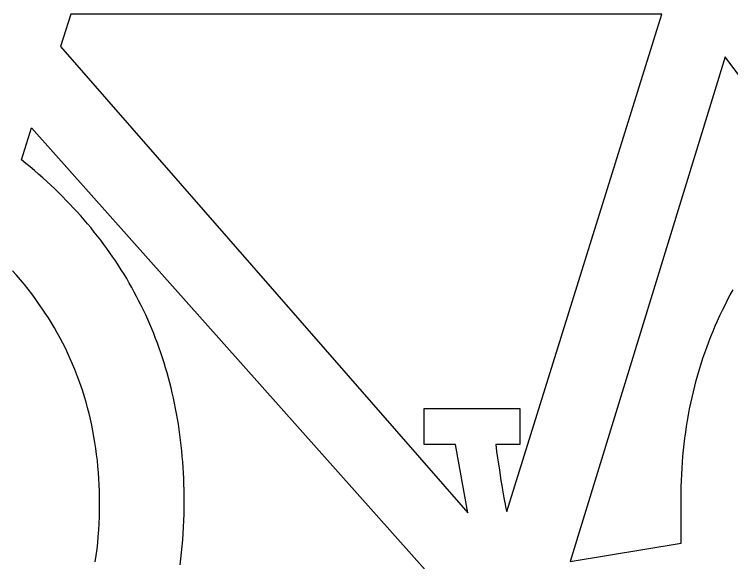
# Model space of a CAD drawing. Extents: x 99958 to 100176, y 99935 to 100011.
# Drawn here: x 100085.445 to 100085.5111, y 99943.4958 to 99943.5463 of the extents above; entities that cross this region are included whole.
import ezdxf

# ---------------------------------------------------------------- set-up
doc = ezdxf.new("R2010")
doc.units = 0
doc.layers.add('TR_SN_ConstructionSigns', color=7, linetype='Continuous')

msp = doc.modelspace()

# ---------------------------------------------------------------- linework, layer by layer
at = {"layer": 'TR_SN_ConstructionSigns'}
for p, q in [((100085.450215, 99943.546292), (100085.449284, 99943.543322)), ((100085.504779, 99943.546292), (100085.450215, 99943.546292)), ((100085.490449, 99943.50045), (100085.504779, 99943.546292)), ((100085.449284, 99943.543322), (100085.486874, 99943.500321)), ((100085.510618, 99943.54238), (100085.496308, 99943.495831)), ((100085.51916, 99943.530796), (100085.510618, 99943.54238)), ((100085.445676, 99943.532869), (100085.446607, 99943.535839)), ((100085.446607, 99943.535839), (100085.485241, 99943.49248)), ((100085.446079, 99943.532544), (100085.445676, 99943.532869)), ((100085.446477, 99943.532216), (100085.446079, 99943.532544)), ((100085.446869, 99943.531885), (100085.446477, 99943.532216)), ((100085.447255, 99943.531551), (100085.446869, 99943.531885)), ((100085.447636, 99943.531214), (100085.447255, 99943.531551)), ((100085.448012, 99943.530875), (100085.447636, 99943.531214)), ((100085.448382, 99943.530533), (100085.448012, 99943.530875)), ((100085.448746, 99943.530189), (100085.448382, 99943.530533)), ((100085.449106, 99943.529841), (100085.448746, 99943.530189)), ((100085.449459, 99943.529491), (100085.449106, 99943.529841)), ((100085.449807, 99943.529138), (100085.449459, 99943.529491)), ((100085.45015, 99943.528783), (100085.449807, 99943.529138)), ((100085.450487, 99943.528424), (100085.45015, 99943.528783)), ((100085.450819, 99943.528063), (100085.450487, 99943.528424)), ((100085.451145, 99943.527699), (100085.450819, 99943.528063)), ((100085.451466, 99943.527333), (100085.451145, 99943.527699)), ((100085.451781, 99943.526964), (100085.451466, 99943.527333)), ((100085.452091, 99943.526592), (100085.451781, 99943.526964)), ((100085.452395, 99943.526217), (100085.452091, 99943.526592)), ((100085.452694, 99943.525839), (100085.452395, 99943.526217)), ((100085.452987, 99943.525459), (100085.452694, 99943.525839)), ((100085.453275, 99943.525076), (100085.452987, 99943.525459)), ((100085.453558, 99943.524691), (100085.453275, 99943.525076)), ((100085.453835, 99943.524302), (100085.453558, 99943.524691)), ((100085.454106, 99943.523911), (100085.453835, 99943.524302)), ((100085.454372, 99943.523517), (100085.454106, 99943.523911)), ((100085.454632, 99943.523121), (100085.454372, 99943.523517)), ((100085.454887, 99943.522722), (100085.454632, 99943.523121)), ((100085.455137, 99943.522319), (100085.454887, 99943.522722)), ((100085.445226, 99943.522226), (100085.444857, 99943.522643)), ((100085.445586, 99943.521805), (100085.445226, 99943.522226)), ((100085.455381, 99943.521915), (100085.455137, 99943.522319)), ((100085.445938, 99943.521379), (100085.445586, 99943.521805)), ((100085.446281, 99943.52095), (100085.445938, 99943.521379)), ((100085.455619, 99943.521507), (100085.455381, 99943.521915)), ((100085.455852, 99943.521097), (100085.455619, 99943.521507)), ((100085.446616, 99943.520517), (100085.446281, 99943.52095)), ((100085.45608, 99943.520684), (100085.455852, 99943.521097)), ((100085.456302, 99943.520268), (100085.45608, 99943.520684)), ((100085.511086, 99943.520419), (100085.511342, 99943.520886)), ((100085.446942, 99943.52008), (100085.446616, 99943.520517)), ((100085.447259, 99943.519639), (100085.446942, 99943.52008)), ((100085.456518, 99943.51985), (100085.456302, 99943.520268)), ((100085.510837, 99943.519949), (100085.511086, 99943.520419)), ((100085.447567, 99943.519194), (100085.447259, 99943.519639)), ((100085.45673, 99943.519429), (100085.456518, 99943.51985)), ((100085.456935, 99943.519005), (100085.45673, 99943.519429)), ((100085.510361, 99943.518999), (100085.510596, 99943.519476)), ((100085.510596, 99943.519476), (100085.510837, 99943.519949)), ((100085.447867, 99943.518745), (100085.447567, 99943.519194)), ((100085.448158, 99943.518292), (100085.447867, 99943.518745)), ((100085.457135, 99943.518578), (100085.456935, 99943.519005)), ((100085.510133, 99943.51852), (100085.510361, 99943.518999)), ((100085.44844, 99943.517836), (100085.448158, 99943.518292)), ((100085.45733, 99943.518149), (100085.457135, 99943.518578)), ((100085.457519, 99943.517717), (100085.45733, 99943.518149)), ((100085.509699, 99943.517552), (100085.509912, 99943.518037)), ((100085.509912, 99943.518037), (100085.510133, 99943.51852)), ((100085.448714, 99943.517375), (100085.44844, 99943.517836)), ((100085.448979, 99943.516911), (100085.448714, 99943.517375)), ((100085.457703, 99943.517282), (100085.457519, 99943.517717)), ((100085.509492, 99943.517063), (100085.509699, 99943.517552)), ((100085.449235, 99943.516442), (100085.448979, 99943.516911)), ((100085.457881, 99943.516844), (100085.457703, 99943.517282)), ((100085.458054, 99943.516404), (100085.457881, 99943.516844)), ((100085.509292, 99943.516572), (100085.509492, 99943.517063)), ((100085.449482, 99943.51597), (100085.449235, 99943.516442)), ((100085.458221, 99943.515961), (100085.458054, 99943.516404)), ((100085.508914, 99943.515579), (100085.509099, 99943.516077)), ((100085.509099, 99943.516077), (100085.509292, 99943.516572)), ((100085.449721, 99943.515494), (100085.449482, 99943.51597)), ((100085.449951, 99943.515013), (100085.449721, 99943.515494)), ((100085.458383, 99943.515515), (100085.458221, 99943.515961)), ((100085.458539, 99943.515067), (100085.458383, 99943.515515)), ((100085.508735, 99943.515079), (100085.508914, 99943.515579)), ((100085.450173, 99943.514529), (100085.449951, 99943.515013)), ((100085.45869, 99943.514615), (100085.458539, 99943.515067)), ((100085.508563, 99943.514575), (100085.508735, 99943.515079)), ((100085.450386, 99943.514041), (100085.450173, 99943.514529)), ((100085.458835, 99943.514161), (100085.45869, 99943.514615)), ((100085.458975, 99943.513705), (100085.458835, 99943.514161)), ((100085.508241, 99943.513559), (100085.508399, 99943.514068)), ((100085.508399, 99943.514068), (100085.508563, 99943.514575)), ((100085.45059, 99943.513549), (100085.450386, 99943.514041)), ((100085.450785, 99943.513054), (100085.45059, 99943.513549)), ((100085.459109, 99943.513245), (100085.458975, 99943.513705)), ((100085.50809, 99943.513046), (100085.508241, 99943.513559)), ((100085.450972, 99943.512554), (100085.450785, 99943.513054)), ((100085.459238, 99943.512783), (100085.459109, 99943.513245)), ((100085.459361, 99943.512318), (100085.459238, 99943.512783)), ((100085.507947, 99943.51253), (100085.50809, 99943.513046)), ((100085.45115, 99943.51205), (100085.450972, 99943.512554)), ((100085.459479, 99943.511851), (100085.459361, 99943.512318)), ((100085.50781, 99943.512011), (100085.507947, 99943.51253)), ((100085.45132, 99943.511543), (100085.45115, 99943.51205)), ((100085.45148, 99943.511031), (100085.45132, 99943.511543)), ((100085.459592, 99943.51138), (100085.459479, 99943.511851)), ((100085.507558, 99943.510964), (100085.50768, 99943.511489)), ((100085.50768, 99943.511489), (100085.50781, 99943.512011)), ((100085.451632, 99943.510516), (100085.45148, 99943.511031)), ((100085.459699, 99943.510907), (100085.459592, 99943.51138)), ((100085.4598, 99943.510431), (100085.459699, 99943.510907)), ((100085.507442, 99943.510436), (100085.507558, 99943.510964)), ((100085.451776, 99943.509996), (100085.451632, 99943.510516)), ((100085.459896, 99943.509953), (100085.4598, 99943.510431)), ((100085.507333, 99943.509905), (100085.507442, 99943.510436)), ((100085.45191, 99943.509473), (100085.451776, 99943.509996)), ((100085.452036, 99943.508946), (100085.45191, 99943.509473)), ((100085.459986, 99943.509472), (100085.459896, 99943.509953)), ((100085.460071, 99943.508988), (100085.459986, 99943.509472)), ((100085.482828, 99943.506619), (100085.482828, 99943.509933)), ((100085.482828, 99943.509933), (100085.491665, 99943.509933)), ((100085.491665, 99943.509933), (100085.491665, 99943.506619)), ((100085.507232, 99943.509371), (100085.507333, 99943.509905)), ((100085.452154, 99943.508415), (100085.452036, 99943.508946)), ((100085.460151, 99943.508501), (100085.460071, 99943.508988)), ((100085.50705, 99943.508294), (100085.507137, 99943.508834)), ((100085.507137, 99943.508834), (100085.507232, 99943.509371)), ((100085.452262, 99943.50788), (100085.452154, 99943.508415)), ((100085.460225, 99943.508011), (100085.460151, 99943.508501)), ((100085.506969, 99943.507751), (100085.50705, 99943.508294)), ((100085.452362, 99943.507341), (100085.452262, 99943.50788)), ((100085.460293, 99943.507519), (100085.460225, 99943.508011)), ((100085.460357, 99943.507024), (100085.460293, 99943.507519)), ((100085.506895, 99943.507204), (100085.506969, 99943.507751)), ((100085.452453, 99943.506798), (100085.452362, 99943.507341)), ((100085.452536, 99943.506251), (100085.452453, 99943.506798)), ((100085.460414, 99943.506526), (100085.460357, 99943.507024)), ((100085.506829, 99943.506655), (100085.506895, 99943.507204)), ((100085.45261, 99943.505701), (100085.452536, 99943.506251)), ((100085.460466, 99943.506026), (100085.460414, 99943.506526)), ((100085.485718, 99943.506619), (100085.482828, 99943.506619)), ((100085.486874, 99943.500321), (100085.485718, 99943.506619)), ((100085.491665, 99943.506619), (100085.489434, 99943.506619)), ((100085.489434, 99943.506619), (100085.489523, 99943.505987)), ((100085.506769, 99943.506103), (100085.506829, 99943.506655)), ((100085.452675, 99943.505146), (100085.45261, 99943.505701)), ((100085.460513, 99943.505523), (100085.460466, 99943.506026)), ((100085.460554, 99943.505017), (100085.460513, 99943.505523)), ((100085.489523, 99943.505987), (100085.489608, 99943.505386)), ((100085.506671, 99943.504989), (100085.506717, 99943.505548)), ((100085.506717, 99943.505548), (100085.506769, 99943.506103)), ((100085.452731, 99943.504587), (100085.452675, 99943.505146)), ((100085.46059, 99943.504508), (100085.460554, 99943.505017)), ((100085.489608, 99943.505386), (100085.489691, 99943.504816)), ((100085.489691, 99943.504816), (100085.489771, 99943.504278)), ((100085.506633, 99943.504428), (100085.506671, 99943.504989)), ((100085.452779, 99943.504025), (100085.452731, 99943.504587)), ((100085.46062, 99943.503997), (100085.46059, 99943.504508)), ((100085.489771, 99943.504278), (100085.489848, 99943.503772)), ((100085.506601, 99943.503863), (100085.506633, 99943.504428)), ((100085.452818, 99943.503459), (100085.452779, 99943.504025)), ((100085.460644, 99943.503483), (100085.46062, 99943.503997)), ((100085.489848, 99943.503772), (100085.489921, 99943.503298)), ((100085.506576, 99943.503296), (100085.506601, 99943.503863)), ((100085.452849, 99943.502888), (100085.452818, 99943.503459)), ((100085.45287, 99943.502314), (100085.452849, 99943.502888)), ((100085.460664, 99943.502966), (100085.460644, 99943.503483)), ((100085.460677, 99943.502447), (100085.460664, 99943.502966)), ((100085.489921, 99943.503298), (100085.489992, 99943.502855)), ((100085.489992, 99943.502855), (100085.49006, 99943.502443)), ((100085.506559, 99943.502726), (100085.506576, 99943.503296)), ((100085.452883, 99943.501736), (100085.45287, 99943.502314)), ((100085.460685, 99943.501924), (100085.460677, 99943.502447)), ((100085.49006, 99943.502443), (100085.490124, 99943.502064)), ((100085.506548, 99943.502152), (100085.506559, 99943.502726)), ((100085.452888, 99943.501154), (100085.452883, 99943.501736)), ((100085.460688, 99943.501399), (100085.460685, 99943.501924)), ((100085.490124, 99943.502064), (100085.490186, 99943.501716)), ((100085.490186, 99943.501716), (100085.490245, 99943.501399)), ((100085.506545, 99943.501575), (100085.506548, 99943.502152)), ((100085.506547, 99943.499675), (100085.506545, 99943.501575)), ((100085.452883, 99943.500543), (100085.452888, 99943.501154)), ((100085.460684, 99943.500796), (100085.460688, 99943.501399)), ((100085.490245, 99943.501399), (100085.4903, 99943.501114)), ((100085.4903, 99943.501114), (100085.490353, 99943.500861)), ((100085.490353, 99943.500861), (100085.490403, 99943.50064)), ((100085.452868, 99943.499936), (100085.452883, 99943.500543)), ((100085.460654, 99943.4996), (100085.460673, 99943.500197)), ((100085.460673, 99943.500197), (100085.460684, 99943.500796)), ((100085.490403, 99943.50064), (100085.490449, 99943.50045)), ((100085.452843, 99943.499333), (100085.452868, 99943.499936)), ((100085.460628, 99943.499007), (100085.460654, 99943.4996)), ((100085.506554, 99943.497537), (100085.506547, 99943.499675)), ((100085.452808, 99943.498734), (100085.452843, 99943.499333)), ((100085.460593, 99943.498417), (100085.460628, 99943.499007)), ((100085.452763, 99943.498139), (100085.452808, 99943.498734)), ((100085.460552, 99943.49783), (100085.460593, 99943.498417)), ((100085.452644, 99943.496962), (100085.452709, 99943.497549)), ((100085.452709, 99943.497549), (100085.452763, 99943.498139)), ((100085.460503, 99943.497247), (100085.460552, 99943.49783)), ((100085.452569, 99943.49638), (100085.452644, 99943.496962)), ((100085.460446, 99943.496667), (100085.460503, 99943.497247)), ((100085.496308, 99943.495831), (100085.506554, 99943.497537)), ((100085.452485, 99943.495801), (100085.452569, 99943.49638)), ((100085.460381, 99943.49609), (100085.460446, 99943.496667)), ((100085.460309, 99943.495516), (100085.460381, 99943.49609))]:
    msp.add_line(p, q, dxfattribs=at)

doc.saveas('drawing.dxf')
